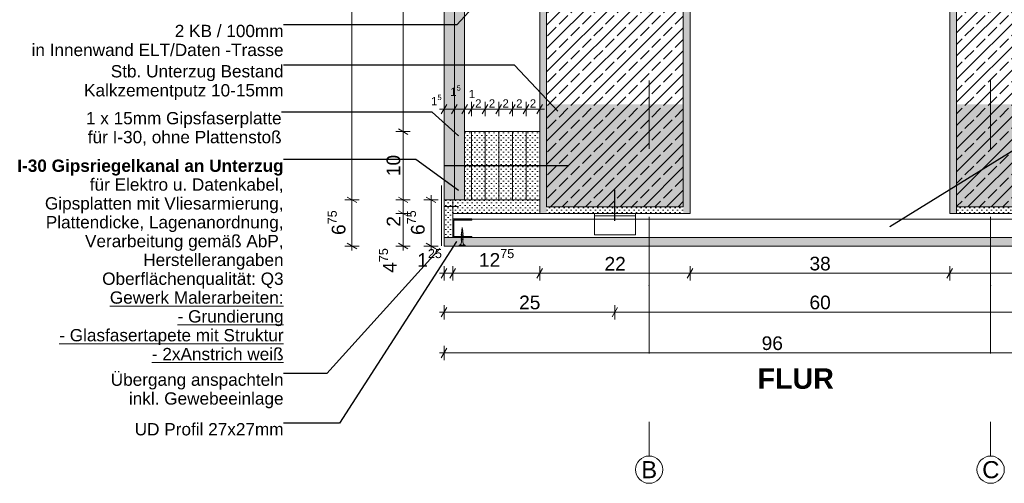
# Model space of a CAD drawing. Header units: metres. Extents: x -4 to 100, y -11 to 17.
# Tile 698 of 728: x 84.582 to 86.023, y -11.039 to -10.36. Entities that reach past the tile are written whole.
import ezdxf

# ---------------------------------------------------------------- set-up
doc = ezdxf.new("R2010")
doc.units = ezdxf.units.M
doc.header["$MEASUREMENT"] = 0
doc.linetypes.add('Strichlinie doppelt', pattern=[0.546806, 0.264583, -0.105833, 0.070556, -0.105833])
for name, color, linetype in [('152 - Bemaßung_ Beschriftung.Ausbau', 7, 'Continuous'), ('451 - Universal.Achsen Raster', 7, 'Continuous'), ('608 - Struktur.Träger', 7, 'Continuous'), ('653 - Abdeckung.TB Verkofferung', 7, 'Continuous'), ('Neubau_301 - Elemente.Linie', 7, 'Continuous'), ('Neubau_653 - Abdeckung.TB Verkofferung', 7, 'Continuous'), ('Neubau_660 - Unterkonstruktion.Trockenbau', 7, 'Continuous')]:
    doc.layers.add(name, color=color, linetype=linetype)
doc.styles.add('ERSTELLTER_STIL_1', font='txt')
doc.styles.add('ERSTELLTER_STIL_2', font='txt')
doc.dimstyles.new('ERSTELLTER_STIL__15', dxfattribs={"dimtxt": 0.02, "dimasz": 0.01064, "dimexe": 0.18, "dimexo": 0.0625, "dimgap": 0, "dimtad": 1, "dimtih": 1, "dimtoh": 1, "dimzin": 0, "dimdsep": 46, "dimtxsty": 'ERSTELLTER_STIL_2', "dimblk": 'ARROWHEAD_2', "dimblk1": 'ARROWHEAD_2', "dimblk2": 'ARROWHEAD_2', "dimcen": 0.09, "dimse1": 1, "dimse2": 1, "dimclrd": 7, "dimclre": 7, "dimclrt": 7, "dimazin": 0, "dimtfac": 1, "dimtdec": 4, "dimtmove": 0, "dimatfit": 3, "dimfxl": 1, "dimtolj": 1, "dimtzin": 0, "dimarcsym": 0})
doc.dimstyles.new('ERSTELLTER_STIL__17', dxfattribs={"dimtxt": 0.02, "dimasz": 0.01064, "dimexe": 0.18, "dimexo": 0.0625, "dimgap": 0, "dimtad": 1, "dimzin": 0, "dimdsep": 46, "dimtxsty": 'ERSTELLTER_STIL_2', "dimblk": 'ARROWHEAD_2', "dimblk1": 'ARROWHEAD_2', "dimblk2": 'ARROWHEAD_2', "dimcen": 0.09, "dimse1": 1, "dimse2": 1, "dimclrd": 7, "dimclre": 7, "dimclrt": 7, "dimazin": 0, "dimtfac": 1, "dimtdec": 4, "dimtmove": 0, "dimatfit": 3, "dimfxl": 1, "dimtolj": 1, "dimtzin": 0, "dimarcsym": 0})
doc.dimstyles.new('ERSTELLTER_STIL__18', dxfattribs={"dimtxt": 0.02, "dimasz": 0.01064, "dimexe": 0.18, "dimexo": 0.5, "dimgap": 0, "dimtad": 1, "dimtih": 1, "dimtoh": 1, "dimzin": 0, "dimdsep": 46, "dimtxsty": 'ERSTELLTER_STIL_2', "dimblk": 'ARROWHEAD_2', "dimblk1": 'ARROWHEAD_2', "dimblk2": 'ARROWHEAD_2', "dimcen": 0.09, "dimse1": 1, "dimse2": 1, "dimclrd": 7, "dimclre": 7, "dimclrt": 7, "dimazin": 0, "dimtfac": 1, "dimtdec": 4, "dimtmove": 0, "dimatfit": 3, "dimfxl": 1, "dimtolj": 1, "dimtzin": 0, "dimarcsym": 0})
doc.dimstyles.new('ERSTELLTER_STIL__19', dxfattribs={"dimtxt": 0.012, "dimasz": 0.01064, "dimexe": 0.18, "dimexo": 0.0625, "dimgap": 0, "dimtad": 1, "dimtih": 1, "dimtoh": 1, "dimzin": 0, "dimdsep": 46, "dimtxsty": 'ERSTELLTER_STIL_2', "dimblk": 'ARROWHEAD_2', "dimblk1": 'ARROWHEAD_2', "dimblk2": 'ARROWHEAD_2', "dimcen": 0.09, "dimse1": 1, "dimse2": 1, "dimclrd": 7, "dimclre": 7, "dimclrt": 7, "dimazin": 0, "dimtfac": 1, "dimtdec": 4, "dimtmove": 0, "dimatfit": 3, "dimfxl": 1, "dimtolj": 1, "dimtzin": 0, "dimarcsym": 0})
doc.dimstyles.new('ERSTELLTER_STIL__20', dxfattribs={"dimtxt": 0.18, "dimasz": 0.001824, "dimexe": 0.18, "dimexo": 0.0625, "dimgap": 0, "dimtad": 0, "dimtih": 1, "dimtoh": 1, "dimdec": 4, "dimzin": 0, "dimdsep": 46, "dimcen": 0.09, "dimadec": 0, "dimazin": 0, "dimtfac": 1, "dimtdec": 4, "dimtmove": 0, "dimatfit": 3, "dimldrblk": 'ARROWHEAD_11', "dimfxl": 1, "dimtolj": 1, "dimtzin": 0, "dimarcsym": 0})
pattern_1 = [(45, (80.152993, -16.349286), (-0.003535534, 0.003535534), [0, -0.005])]
pattern_2 = [(45, (80.152993, -16.349286), (-0.01697056, 0.01697056), []), (45, (80.144508, -16.3408), (-0.01697056, 0.01697056), [0.018, -0.006])]

# ---------------------------------------------------------------- blocks, each defined once
blk = doc.blocks.new('*D810', base_point=(80.153, -16.3493))
at = {"layer": '152 - Bemaßung_ Beschriftung.Ausbau', "color": 7, "linetype": 'Continuous', "lineweight": 5}
for p, q in [((85.1535, -10.6443), (85.1325, -10.6443)), ((85.136, -10.6402), (85.15, -10.6483)), ((85.143, -10.6918), (85.143, -10.6443)), ((85.1535, -10.6918), (85.1325, -10.6918)), ((85.136, -10.6877), (85.15, -10.6958)), ((85.143, -10.6986), (85.143, -10.6918))]:
    blk.add_line(p, q, dxfattribs=at)
at = {"layer": '152 - Bemaßung_ Beschriftung.Ausbau', "color": 7, "lineweight": 5, "char_height": 0.02, "attachment_point": 7, "rotation": 90, "style": 'ERSTELLTER_STIL_2'}
for s, insert in [('\\A1;{\\pql;\\fArial|b0|i0|c0|p38;2}', (85.139, -10.6635)), ('\\A1;{\\pql;\\fArial|b0|i0|c0|p38;4\\fArial|b0|i0|c0|p38;\\A1{\\H.66x;\\S75^  ;}}', (85.1392, -10.731))]:
    blk.add_mtext(s, dxfattribs=dict(at, insert=insert))
blk = doc.blocks.new('ARROWHEAD_2')
at = {"color": 0, "linetype": 'Continuous', "lineweight": 0}
for p, q in [((0, 0), (-1, 0)), ((-0.38, -0.66), (0.38, 0.66))]:
    blk.add_line(p, q, dxfattribs=at)
blk = doc.blocks.new('*D811', base_point=(80.153, -16.3493))
at = {"layer": '152 - Bemaßung_ Beschriftung.Ausbau', "color": 7, "linetype": 'Continuous', "lineweight": 5}
for p, q in [((85.136, -10.6202), (85.15, -10.6283)), ((85.1535, -10.6243), (85.1325, -10.6243)), ((85.143, -10.6443), (85.143, -10.6243)), ((85.1535, -10.6443), (85.1325, -10.6443)), ((85.136, -10.6402), (85.15, -10.6483))]:
    blk.add_line(p, q, dxfattribs=at)
blk = doc.blocks.new('*D812', base_point=(80.153, -16.3493))
at = {"layer": '152 - Bemaßung_ Beschriftung.Ausbau', "color": 7, "linetype": 'Continuous', "lineweight": 5}
for p, q in [((85.136, -10.5202), (85.15, -10.5283)), ((85.1535, -10.5243), (85.1325, -10.5243)), ((85.143, -10.6243), (85.143, -10.5243)), ((85.136, -10.6202), (85.15, -10.6283)), ((85.1535, -10.6243), (85.1325, -10.6243))]:
    blk.add_line(p, q, dxfattribs=at)
at = {"layer": '152 - Bemaßung_ Beschriftung.Ausbau', "color": 7, "lineweight": 5, "insert": (85.139, -10.5895), "char_height": 0.02, "attachment_point": 7, "rotation": 90, "style": 'ERSTELLTER_STIL_2'}
blk.add_mtext('\\A1;{\\pql;\\fArial|b0|i0|c0|p38;10}', dxfattribs=at)
blk = doc.blocks.new('*D813', base_point=(80.153, -16.3493))
at = {"layer": '152 - Bemaßung_ Beschriftung.Ausbau', "color": 7, "linetype": 'Continuous', "lineweight": 5}
for p, q in [((85.1535, -10.0943), (85.1325, -10.0943)), ((85.136, -10.0902), (85.15, -10.0983)), ((85.143, -10.5243), (85.143, -10.0943)), ((85.136, -10.5202), (85.15, -10.5283)), ((85.1535, -10.5243), (85.1325, -10.5243))]:
    blk.add_line(p, q, dxfattribs=at)
at = {"layer": '152 - Bemaßung_ Beschriftung.Ausbau', "color": 7, "lineweight": 5, "insert": (85.139, -10.3245), "char_height": 0.02, "attachment_point": 7, "rotation": 90, "style": 'ERSTELLTER_STIL_2'}
blk.add_mtext('\\A1;{\\pql;\\fArial|b0|i0|c0|p38;43}', dxfattribs=at)
blk = doc.blocks.new('*D815', base_point=(80.153, -16.3493))
at = {"layer": '152 - Bemaßung_ Beschriftung.Ausbau', "color": 7, "linetype": 'Continuous', "lineweight": 5}
for p, q in [((85.203, -10.7423), (85.203, -10.7213)), ((85.2155, -10.7423), (85.2155, -10.7213)), ((85.1961, -10.7318), (85.203, -10.7318)), ((85.207, -10.7248), (85.1989, -10.7388)), ((85.203, -10.7318), (85.2155, -10.7318)), ((85.2195, -10.7248), (85.2114, -10.7388))]:
    blk.add_line(p, q, dxfattribs=at)
at = {"layer": '152 - Bemaßung_ Beschriftung.Ausbau', "color": 7, "lineweight": 5, "insert": (85.1637, -10.728), "char_height": 0.02, "attachment_point": 7, "style": 'ERSTELLTER_STIL_2'}
blk.add_mtext('\\A1;{\\pql;\\fArial|b0|i0|c0|p38;1\\fArial|b0|i0|c0|p38;\\A1{\\H.66x;\\S25^  ;}}', dxfattribs=at)
blk = doc.blocks.new('*D816', base_point=(80.153, -16.3493))
at = {"layer": '152 - Bemaßung_ Beschriftung.Ausbau', "color": 7, "linetype": 'Continuous', "lineweight": 5}
for p, q in [((85.2155, -10.7423), (85.2155, -10.7213)), ((85.343, -10.7423), (85.343, -10.7213)), ((85.2195, -10.7248), (85.2114, -10.7388)), ((85.2155, -10.7318), (85.343, -10.7318)), ((85.347, -10.7248), (85.3389, -10.7388))]:
    blk.add_line(p, q, dxfattribs=at)
at = {"layer": '152 - Bemaßung_ Beschriftung.Ausbau', "color": 7, "lineweight": 5, "insert": (85.254, -10.728), "char_height": 0.02, "attachment_point": 7, "style": 'ERSTELLTER_STIL_2'}
blk.add_mtext('\\A1;{\\pql;\\fArial|b0|i0|c0|p38;12\\fArial|b0|i0|c0|p38;\\A1{\\H.66x;\\S75^  ;}}', dxfattribs=at)
blk = doc.blocks.new('*D817', base_point=(80.153, -16.3493))
at = {"layer": '152 - Bemaßung_ Beschriftung.Ausbau', "color": 7, "linetype": 'Continuous', "lineweight": 5}
for p, q in [((85.343, -10.7423), (85.343, -10.7213)), ((85.563, -10.7423), (85.563, -10.7213)), ((85.347, -10.7248), (85.3389, -10.7388)), ((85.343, -10.7318), (85.563, -10.7318)), ((85.567, -10.7248), (85.5589, -10.7388)), ((85.563, -10.7318), (85.943, -10.7318))]:
    blk.add_line(p, q, dxfattribs=at)
at = {"layer": '152 - Bemaßung_ Beschriftung.Ausbau', "color": 7, "lineweight": 5, "insert": (85.4378, -10.7278), "char_height": 0.02, "attachment_point": 7, "style": 'ERSTELLTER_STIL_2'}
blk.add_mtext('\\A1;{\\pql;\\fArial|b0|i0|c0|p38;22}', dxfattribs=at)
blk = doc.blocks.new('*D818', base_point=(80.153, -16.3493))
at = {"layer": '152 - Bemaßung_ Beschriftung.Ausbau', "color": 7, "linetype": 'Continuous', "lineweight": 5}
for p, q in [((85.943, -10.7423), (85.943, -10.7213)), ((85.567, -10.7248), (85.5589, -10.7388)), ((85.563, -10.7318), (85.943, -10.7318)), ((85.947, -10.7248), (85.9389, -10.7388)), ((85.943, -10.7318), (86.163, -10.7318))]:
    blk.add_line(p, q, dxfattribs=at)
at = {"layer": '152 - Bemaßung_ Beschriftung.Ausbau', "color": 7, "lineweight": 5, "insert": (85.7378, -10.7278), "char_height": 0.02, "attachment_point": 7, "style": 'ERSTELLTER_STIL_2'}
blk.add_mtext('\\A1;{\\pql;\\fArial|b0|i0|c0|p38;38}', dxfattribs=at)
blk = doc.blocks.new('*D819', base_point=(80.153, -16.3493))
at = {"layer": '152 - Bemaßung_ Beschriftung.Ausbau', "color": 7, "linetype": 'Continuous', "lineweight": 5}
for p, q in [((86.163, -10.7423), (86.163, -10.7213)), ((85.947, -10.7248), (85.9389, -10.7388)), ((85.943, -10.7318), (86.163, -10.7318)), ((86.1589, -10.7388), (86.167, -10.7248)), ((86.163, -10.7318), (86.1698, -10.7318))]:
    blk.add_line(p, q, dxfattribs=at)
at = {"layer": '152 - Bemaßung_ Beschriftung.Ausbau', "color": 7, "lineweight": 5, "insert": (86.0378, -10.7278), "char_height": 0.02, "attachment_point": 7, "style": 'ERSTELLTER_STIL_2'}
blk.add_mtext('\\A1;{\\pql;\\fArial|b0|i0|c0|p38;22}', dxfattribs=at)
blk = doc.blocks.new('*D820', base_point=(80.153, -16.3493))
at = {"layer": '152 - Bemaßung_ Beschriftung.Ausbau', "color": 7, "linetype": 'Continuous', "lineweight": 5}
for p, q in [((85.061, -10.6202), (85.075, -10.6283)), ((85.0785, -10.6243), (85.0575, -10.6243)), ((85.068, -10.6918), (85.068, -10.6243)), ((85.0785, -10.6918), (85.0575, -10.6918)), ((85.061, -10.6877), (85.075, -10.6958)), ((85.068, -10.6986), (85.068, -10.6918))]:
    blk.add_line(p, q, dxfattribs=at)
at = {"layer": '152 - Bemaßung_ Beschriftung.Ausbau', "color": 7, "lineweight": 5, "insert": (85.0643, -10.6756), "char_height": 0.02, "attachment_point": 7, "rotation": 90, "style": 'ERSTELLTER_STIL_2'}
blk.add_mtext('\\A1;{\\pql;\\fArial|b0|i0|c0|p38;6\\fArial|b0|i0|c0|p38;\\A1{\\H.66x;\\S75^  ;}}', dxfattribs=at)
blk = doc.blocks.new('*D821', base_point=(80.153, -16.3493))
at = {"layer": '152 - Bemaßung_ Beschriftung.Ausbau', "color": 7, "linetype": 'Continuous', "lineweight": 5}
for p, q in [((85.068, -9.9943), (85.068, -9.9874)), ((85.0785, -9.9943), (85.0575, -9.9943)), ((85.075, -9.9983), (85.061, -9.9902)), ((85.068, -10.6243), (85.068, -9.9943)), ((85.061, -10.6202), (85.075, -10.6283)), ((85.0785, -10.6243), (85.0575, -10.6243))]:
    blk.add_line(p, q, dxfattribs=at)
at = {"layer": '152 - Bemaßung_ Beschriftung.Ausbau', "color": 7, "lineweight": 5, "insert": (85.064, -10.3245), "char_height": 0.02, "attachment_point": 7, "rotation": 90, "style": 'ERSTELLTER_STIL_2'}
blk.add_mtext('\\A1;{\\pql;\\fArial|b0|i0|c0|p38;63}', dxfattribs=at)
blk = doc.blocks.new('*D822', base_point=(80.153, -16.3493))
at = {"layer": '152 - Bemaßung_ Beschriftung.Ausbau', "color": 7, "linetype": 'Continuous', "lineweight": 5}
for p, q in [((85.203, -10.7992), (85.203, -10.7782)), ((85.1961, -10.7887), (85.203, -10.7887)), ((85.207, -10.7817), (85.1989, -10.7957)), ((85.203, -10.7887), (85.453, -10.7887)), ((85.457, -10.7817), (85.4489, -10.7957))]:
    blk.add_line(p, q, dxfattribs=at)
at = {"layer": '152 - Bemaßung_ Beschriftung.Ausbau', "color": 7, "lineweight": 5, "insert": (85.3128, -10.7847), "char_height": 0.02, "attachment_point": 7, "style": 'ERSTELLTER_STIL_2'}
blk.add_mtext('\\A1;{\\pql;\\fArial|b0|i0|c0|p38;25}', dxfattribs=at)
blk = doc.blocks.new('*D823', base_point=(80.153, -16.3493))
at = {"layer": '152 - Bemaßung_ Beschriftung.Ausbau', "color": 7, "linetype": 'Continuous', "lineweight": 5}
for p, q in [((85.453, -10.7992), (85.453, -10.7782)), ((85.203, -10.7887), (85.453, -10.7887)), ((85.457, -10.7817), (85.4489, -10.7957)), ((85.453, -10.7887), (86.053, -10.7887)), ((86.057, -10.7817), (86.0489, -10.7957))]:
    blk.add_line(p, q, dxfattribs=at)
at = {"layer": '152 - Bemaßung_ Beschriftung.Ausbau', "color": 7, "lineweight": 5, "insert": (85.7378, -10.7847), "char_height": 0.02, "attachment_point": 7, "style": 'ERSTELLTER_STIL_2'}
blk.add_mtext('\\A1;{\\pql;\\fArial|b0|i0|c0|p38;60}', dxfattribs=at)
blk = doc.blocks.new('*D824', base_point=(80.153, -16.3493))
at = {"layer": '152 - Bemaßung_ Beschriftung.Ausbau', "color": 7, "linetype": 'Continuous', "lineweight": 5}
for p, q in [((86.053, -10.7992), (86.053, -10.7782)), ((86.163, -10.7992), (86.163, -10.7782)), ((85.453, -10.7887), (86.053, -10.7887)), ((86.057, -10.7817), (86.0489, -10.7957)), ((86.053, -10.7887), (86.163, -10.7887)), ((86.1589, -10.7957), (86.167, -10.7817)), ((86.163, -10.7887), (86.1698, -10.7887))]:
    blk.add_line(p, q, dxfattribs=at)
at = {"layer": '152 - Bemaßung_ Beschriftung.Ausbau', "color": 7, "lineweight": 5, "insert": (86.0938, -10.7847), "char_height": 0.02, "attachment_point": 7, "style": 'ERSTELLTER_STIL_2'}
blk.add_mtext('\\A1;{\\pql;\\fArial|b0|i0|c0|p38;11}', dxfattribs=at)
blk = doc.blocks.new('*D825', base_point=(80.153, -16.3493))
at = {"layer": '152 - Bemaßung_ Beschriftung.Ausbau', "color": 7, "linetype": 'Continuous', "lineweight": 5}
for p, q in [((85.203, -10.8589), (85.203, -10.8379)), ((86.163, -10.8589), (86.163, -10.8379)), ((85.1961, -10.8484), (85.203, -10.8484)), ((85.207, -10.8414), (85.1989, -10.8554)), ((85.203, -10.8484), (86.163, -10.8484)), ((86.1589, -10.8554), (86.167, -10.8414)), ((86.163, -10.8484), (86.1698, -10.8484))]:
    blk.add_line(p, q, dxfattribs=at)
at = {"layer": '152 - Bemaßung_ Beschriftung.Ausbau', "color": 7, "lineweight": 5, "insert": (85.6678, -10.8444), "char_height": 0.02, "attachment_point": 7, "style": 'ERSTELLTER_STIL_2'}
blk.add_mtext('\\A1;{\\pql;\\fArial|b0|i0|c0|p38;96}', dxfattribs=at)
blk = doc.blocks.new('*D826', base_point=(80.153, -16.3493))
at = {"layer": '152 - Bemaßung_ Beschriftung.Ausbau', "color": 7, "linetype": 'Continuous', "lineweight": 5}
for p, q in [((85.1961, -10.4914), (85.203, -10.4914)), ((85.207, -10.4844), (85.1989, -10.4984)), ((85.203, -10.5019), (85.203, -10.4809)), ((85.203, -10.4914), (85.218, -10.4914)), ((85.222, -10.4844), (85.2139, -10.4984)), ((85.218, -10.5019), (85.218, -10.4809))]:
    blk.add_line(p, q, dxfattribs=at)
at = {"layer": '152 - Bemaßung_ Beschriftung.Ausbau', "color": 7, "lineweight": 5, "char_height": 0.012, "attachment_point": 7, "style": 'ERSTELLTER_STIL_2'}
for insert in [(85.2119, -10.4754), (85.1838, -10.4892)]:
    blk.add_mtext('\\A1;{\\pql;\\fArial|b0|i0|c0|p38;1\\fArial|b0|i0|c0|p38;\\A1{\\H.66x;\\S5^  ;}}', dxfattribs=dict(at, insert=insert))
blk = doc.blocks.new('*D827', base_point=(80.153, -16.3493))
at = {"layer": '152 - Bemaßung_ Beschriftung.Ausbau', "color": 7, "linetype": 'Continuous', "lineweight": 5}
for p, q in [((85.222, -10.4844), (85.2139, -10.4984)), ((85.218, -10.5019), (85.218, -10.4809)), ((85.218, -10.4914), (85.233, -10.4914)), ((85.237, -10.4844), (85.2289, -10.4984)), ((85.233, -10.5019), (85.233, -10.4809))]:
    blk.add_line(p, q, dxfattribs=at)
blk = doc.blocks.new('*D828', base_point=(80.153, -16.3493))
at = {"layer": '152 - Bemaßung_ Beschriftung.Ausbau', "color": 7, "linetype": 'Continuous', "lineweight": 5}
for p, q in [((85.237, -10.4844), (85.2289, -10.4984)), ((85.233, -10.5019), (85.233, -10.4809)), ((85.233, -10.4914), (85.243, -10.4914)), ((85.247, -10.4844), (85.2389, -10.4984)), ((85.243, -10.5019), (85.243, -10.4809))]:
    blk.add_line(p, q, dxfattribs=at)
at = {"layer": '152 - Bemaßung_ Beschriftung.Ausbau', "color": 7, "lineweight": 5, "insert": (85.239, -10.4752), "char_height": 0.012, "attachment_point": 7, "style": 'ERSTELLTER_STIL_2'}
blk.add_mtext('\\A1;{\\pql;\\fArial|b0|i0|c0|p38;1}', dxfattribs=at)
blk = doc.blocks.new('*D829', base_point=(80.153, -16.3493))
at = {"layer": '152 - Bemaßung_ Beschriftung.Ausbau', "color": 7, "linetype": 'Continuous', "lineweight": 5}
for p, q in [((85.247, -10.4844), (85.2389, -10.4984)), ((85.243, -10.5019), (85.243, -10.4809)), ((85.243, -10.4914), (85.263, -10.4914)), ((85.267, -10.4844), (85.2589, -10.4984)), ((85.263, -10.5019), (85.263, -10.4809))]:
    blk.add_line(p, q, dxfattribs=at)
at = {"layer": '152 - Bemaßung_ Beschriftung.Ausbau', "color": 7, "lineweight": 5, "insert": (85.2484, -10.489), "char_height": 0.012, "attachment_point": 7, "style": 'ERSTELLTER_STIL_2'}
blk.add_mtext('\\A1;{\\pql;\\fArial|b0|i0|c0|p38;2}', dxfattribs=at)
blk = doc.blocks.new('*D830', base_point=(80.153, -16.3493))
at = {"layer": '152 - Bemaßung_ Beschriftung.Ausbau', "color": 7, "linetype": 'Continuous', "lineweight": 5}
for p, q in [((85.267, -10.4844), (85.2589, -10.4984)), ((85.263, -10.5019), (85.263, -10.4809)), ((85.263, -10.4914), (85.283, -10.4914)), ((85.287, -10.4844), (85.2789, -10.4984)), ((85.283, -10.5019), (85.283, -10.4809))]:
    blk.add_line(p, q, dxfattribs=at)
at = {"layer": '152 - Bemaßung_ Beschriftung.Ausbau', "color": 7, "lineweight": 5, "insert": (85.2684, -10.489), "char_height": 0.012, "attachment_point": 7, "style": 'ERSTELLTER_STIL_2'}
blk.add_mtext('\\A1;{\\pql;\\fArial|b0|i0|c0|p38;2}', dxfattribs=at)
blk = doc.blocks.new('*D831', base_point=(80.153, -16.3493))
at = {"layer": '152 - Bemaßung_ Beschriftung.Ausbau', "color": 7, "linetype": 'Continuous', "lineweight": 5}
for p, q in [((85.287, -10.4844), (85.2789, -10.4984)), ((85.283, -10.5019), (85.283, -10.4809)), ((85.283, -10.4914), (85.303, -10.4914)), ((85.307, -10.4844), (85.2989, -10.4984)), ((85.303, -10.5019), (85.303, -10.4809))]:
    blk.add_line(p, q, dxfattribs=at)
at = {"layer": '152 - Bemaßung_ Beschriftung.Ausbau', "color": 7, "lineweight": 5, "insert": (85.2884, -10.489), "char_height": 0.012, "attachment_point": 7, "style": 'ERSTELLTER_STIL_2'}
blk.add_mtext('\\A1;{\\pql;\\fArial|b0|i0|c0|p38;2}', dxfattribs=at)
blk = doc.blocks.new('*D832', base_point=(80.153, -16.3493))
at = {"layer": '152 - Bemaßung_ Beschriftung.Ausbau', "color": 7, "linetype": 'Continuous', "lineweight": 5}
for p, q in [((85.307, -10.4844), (85.2989, -10.4984)), ((85.303, -10.5019), (85.303, -10.4809)), ((85.303, -10.4914), (85.323, -10.4914)), ((85.327, -10.4844), (85.3189, -10.4984)), ((85.323, -10.5019), (85.323, -10.4809))]:
    blk.add_line(p, q, dxfattribs=at)
at = {"layer": '152 - Bemaßung_ Beschriftung.Ausbau', "color": 7, "lineweight": 5, "insert": (85.3084, -10.489), "char_height": 0.012, "attachment_point": 7, "style": 'ERSTELLTER_STIL_2'}
blk.add_mtext('\\A1;{\\pql;\\fArial|b0|i0|c0|p38;2}', dxfattribs=at)
blk = doc.blocks.new('*D833', base_point=(80.153, -16.3493))
at = {"layer": '152 - Bemaßung_ Beschriftung.Ausbau', "color": 7, "linetype": 'Continuous', "lineweight": 5}
for p, q in [((85.327, -10.4844), (85.3189, -10.4984)), ((85.323, -10.5019), (85.323, -10.4809)), ((85.323, -10.4914), (85.343, -10.4914)), ((85.3389, -10.4984), (85.347, -10.4844)), ((85.343, -10.5019), (85.343, -10.4809)), ((85.343, -10.4914), (85.3498, -10.4914))]:
    blk.add_line(p, q, dxfattribs=at)
at = {"layer": '152 - Bemaßung_ Beschriftung.Ausbau', "color": 7, "lineweight": 5, "insert": (85.3284, -10.489), "char_height": 0.012, "attachment_point": 7, "style": 'ERSTELLTER_STIL_2'}
blk.add_mtext('\\A1;{\\pql;\\fArial|b0|i0|c0|p38;2}', dxfattribs=at)
blk = doc.blocks.new('*D837', base_point=(80.153, -16.3493))
at = {"layer": '152 - Bemaßung_ Beschriftung.Ausbau', "color": 7, "linetype": 'Continuous', "lineweight": 5}
for p, q in [((85.1909, -10.6283), (85.1769, -10.6202)), ((85.1839, -10.6243), (85.1839, -10.6174)), ((85.1944, -10.6243), (85.1734, -10.6243)), ((85.1839, -10.6918), (85.1839, -10.6243)), ((85.1944, -10.6918), (85.1734, -10.6918)), ((85.1769, -10.6877), (85.1909, -10.6958)), ((85.1839, -10.6986), (85.1839, -10.6918))]:
    blk.add_line(p, q, dxfattribs=at)
at = {"layer": '152 - Bemaßung_ Beschriftung.Ausbau', "color": 7, "lineweight": 5, "insert": (85.1803, -10.6756), "char_height": 0.02, "attachment_point": 7, "rotation": 90, "style": 'ERSTELLTER_STIL_2'}
blk.add_mtext('\\A1;{\\pql;\\fArial|b0|i0|c0|p38;6\\fArial|b0|i0|c0|p38;\\A1{\\H.66x;\\S75^  ;}}', dxfattribs=at)
blk = doc.blocks.new('ARROWHEAD_11')
at = {"color": 0, "linetype": 'Continuous', "lineweight": 0}
blk.add_line((0, 0), (-1, 0), dxfattribs=at)
at = {"color": 0, "linetype": 'Continuous', "lineweight": 0, "const_width": 0.25, "flags": 128}
blk.add_lwpolyline([(-0.125, 0, 1), (0.125, 0, 1)], format="xyb", close=True, dxfattribs=at)

msp = doc.modelspace()

# ---------------------------------------------------------------- hatches: boundary and pattern name
at = {"layer": '608 - Struktur.Träger', "linetype": 'Continuous', "lineweight": 5}
h = msp.add_hatch(dxfattribs=at)
h.set_pattern_fill('Gips_0004', style=0, pattern_type=2)
h.set_pattern_definition(pattern_1)
h.paths.add_polyline_path([(85.343, -9.9843), (85.343, -10.6443), (85.353, -10.6443), (85.353, -10.6343), (85.353, -9.9843)])
h = msp.add_hatch(dxfattribs=at)
h.set_pattern_fill('Beton__Stahlbeton_0004', style=0, pattern_type=2)
h.set_pattern_definition(pattern_2)
h.paths.add_polyline_path([(85.353, -10.6343), (85.553, -10.6343), (85.553, -9.9843), (85.353, -9.9843)])
h = msp.add_hatch(dxfattribs=at)
h.set_pattern_fill('Gips_0004', style=0, pattern_type=2)
h.set_pattern_definition(pattern_1)
h.paths.add_polyline_path([(85.553, -10.6443), (85.563, -10.6443), (85.563, -9.9843), (85.553, -9.9843), (85.553, -10.6343)])
h = msp.add_hatch(dxfattribs=at)
h.set_pattern_fill('Gips_0004', style=0, pattern_type=2)
h.set_pattern_definition(pattern_1)
h.paths.add_polyline_path([(85.943, -9.9843), (85.943, -10.6443), (85.953, -10.6443), (85.953, -10.6343), (85.953, -9.9843)])
h = msp.add_hatch(dxfattribs=at)
h.set_pattern_fill('Beton__Stahlbeton_0004', style=0, pattern_type=2)
h.set_pattern_definition(pattern_2)
h.paths.add_polyline_path([(85.953, -10.6343), (86.153, -10.6343), (86.153, -9.9843), (85.953, -9.9843)])
at = {"layer": '608 - Struktur.Träger', "linetype": 'Continuous', "lineweight": 0, "true_color": 0x3f1a1a}
for points in [[(85.353, -10.6343), (85.553, -10.6343), (85.553, -10.4843), (85.353, -10.4843)], [(85.953, -10.6343), (86.153, -10.6343), (86.153, -10.4843), (85.953, -10.4843)]]:
    msp.add_hatch(color=19, dxfattribs=at).paths.add_polyline_path(points)
at = {"layer": '608 - Struktur.Träger', "linetype": 'Continuous', "lineweight": 5}
h = msp.add_hatch(dxfattribs=at)
h.set_pattern_fill('Gips_0004', style=0, pattern_type=2)
h.set_pattern_definition(pattern_1)
h.paths.add_polyline_path([(85.553, -10.6343), (85.353, -10.6343), (85.353, -10.6443), (85.553, -10.6443)])
h = msp.add_hatch(dxfattribs=at)
h.set_pattern_fill('Gips_0004', style=0, pattern_type=2)
h.set_pattern_definition(pattern_1)
h.paths.add_polyline_path([(86.153, -10.6343), (85.953, -10.6343), (85.953, -10.6443), (86.153, -10.6443)])
at = {"layer": '653 - Abdeckung.TB Verkofferung', "linetype": 'Continuous', "lineweight": 5}
h = msp.add_hatch(dxfattribs=at)
h.set_pattern_fill('Gips_0004', style=0, pattern_type=2)
h.set_pattern_definition(pattern_1)
h.paths.add_polyline_path([(85.203, -10.6793), (85.2155, -10.6793), (85.2155, -10.6243), (85.203, -10.6243)])
h = msp.add_hatch(dxfattribs=at)
h.set_pattern_fill('Gips_0004', style=0, pattern_type=2)
h.set_pattern_definition(pattern_1)
h.paths.add_polyline_path([(85.2155, -10.6243), (85.343, -10.6243), (85.343, -10.6443), (85.2155, -10.6443)])
at = {"layer": 'Neubau_653 - Abdeckung.TB Verkofferung', "linetype": 'Continuous', "lineweight": 5}
h = msp.add_hatch(dxfattribs=at)
h.set_pattern_fill('Gips_0004', style=0, pattern_type=2)
h.set_pattern_definition(pattern_1)
h.paths.add_polyline_path([(85.203, -9.9943), (85.203, -10.6243), (85.218, -10.6243), (85.218, -9.9943)])
h = msp.add_hatch(dxfattribs=at)
h.set_pattern_fill('Gips_0004', style=0, pattern_type=2)
h.set_pattern_definition(pattern_1)
h.paths.add_polyline_path([(85.218, -9.9943), (85.218, -10.6243), (85.233, -10.6243), (85.233, -9.9943)])
h = msp.add_hatch(dxfattribs=at)
h.set_pattern_fill('Gips_0004', style=0, pattern_type=2)
h.set_pattern_definition(pattern_1)
h.paths.add_polyline_path([(85.233, -10.6243), (85.243, -10.6243), (85.243, -10.5243), (85.233, -10.5243)])
h = msp.add_hatch(dxfattribs=at)
h.set_pattern_fill('Gips_0004', style=0, pattern_type=2)
h.set_pattern_definition(pattern_1)
h.paths.add_polyline_path([(85.243, -10.6243), (85.263, -10.6243), (85.263, -10.5243), (85.243, -10.5243)])
h = msp.add_hatch(dxfattribs=at)
h.set_pattern_fill('Gips_0004', style=0, pattern_type=2)
h.set_pattern_definition(pattern_1)
h.paths.add_polyline_path([(85.263, -10.6243), (85.283, -10.6243), (85.283, -10.5243), (85.263, -10.5243)])
h = msp.add_hatch(dxfattribs=at)
h.set_pattern_fill('Gips_0004', style=0, pattern_type=2)
h.set_pattern_definition(pattern_1)
h.paths.add_polyline_path([(85.283, -10.6243), (85.303, -10.6243), (85.303, -10.5243), (85.283, -10.5243)])
h = msp.add_hatch(dxfattribs=at)
h.set_pattern_fill('Gips_0004', style=0, pattern_type=2)
h.set_pattern_definition(pattern_1)
h.paths.add_polyline_path([(85.303, -10.6243), (85.323, -10.6243), (85.323, -10.5243), (85.303, -10.5243)])
h = msp.add_hatch(dxfattribs=at)
h.set_pattern_fill('Gips_0004', style=0, pattern_type=2)
h.set_pattern_definition(pattern_1)
h.paths.add_polyline_path([(85.323, -10.6243), (85.343, -10.6243), (85.343, -10.5243), (85.323, -10.5243)])
h = msp.add_hatch(dxfattribs=at)
h.set_pattern_fill('Gips_0004', style=0, pattern_type=2)
h.set_pattern_definition(pattern_1)
h.paths.add_polyline_path([(85.203, -10.6793), (85.203, -10.6918), (86.163, -10.6918), (86.163, -10.6793)])

# ---------------------------------------------------------------- linework, layer by layer
at = {"layer": '451 - Universal.Achsen Raster', "color": 160, "linetype": 'Strichlinie doppelt', "lineweight": 9, "ltscale": 0.2, "true_color": 0x3232ff}
for p, q in [((85.503, -9.8493), (85.503, -10.7493)), ((86.003, -9.8493), (86.003, -10.7493)), ((85.503, -10.7493), (85.503, -10.9993)), ((86.003, -10.7493), (86.003, -10.9993))]:
    msp.add_line(p, q, dxfattribs=at)
at = {"layer": '451 - Universal.Achsen Raster', "color": 160, "linetype": 'Continuous', "lineweight": 9, "true_color": 0x3232ff}
for centre in [(85.503, -11.0193), (86.003, -11.0193)]:
    msp.add_circle(centre, 0.02, dxfattribs=at)
at = {"layer": '451 - Universal.Achsen Raster', "color": 160, "linetype": 'Strichlinie doppelt', "lineweight": 9, "ltscale": 0.2, "true_color": 0x3232ff}
for p in [(85.503, -10.7493), (85.503, -10.7493), (86.003, -10.7493), (86.003, -10.7493)]:
    msp.add_point(p, dxfattribs=at)
at = {"layer": '608 - Struktur.Träger', "color": 7, "linetype": 'Continuous', "lineweight": 13}
for p, q in [((85.353, -9.9843), (85.353, -10.6343)), ((85.553, -9.9843), (85.553, -10.6343)), ((85.953, -9.9843), (85.953, -10.6343)), ((85.553, -10.6343), (85.353, -10.6343)), ((86.153, -10.6343), (85.953, -10.6343))]:
    msp.add_line(p, q, dxfattribs=at)
at = {"layer": '608 - Struktur.Träger', "color": 7, "linetype": 'Continuous', "lineweight": 5}
for p, q in [((85.563, -9.9943), (85.563, -10.6173)), ((85.943, -9.9943), (85.943, -10.6173)), ((85.343, -10.0943), (85.343, -10.6443)), ((85.563, -10.6173), (85.563, -10.6443)), ((85.943, -10.6173), (85.943, -10.6443)), ((85.953, -10.6343), (85.953, -10.6443)), ((85.343, -10.6443), (85.563, -10.6443)), ((85.943, -10.6443), (86.163, -10.6443))]:
    msp.add_line(p, q, dxfattribs=at)
at = {"layer": '608 - Struktur.Träger', "color": 1, "linetype": 'Continuous', "lineweight": 13, "flags": 128}
msp.add_lwpolyline([(85.2155, -10.6793), (86.1505, -10.6793), (86.1505, -10.6523), (85.2155, -10.6523)], close=True, dxfattribs=at)
at = {"layer": '653 - Abdeckung.TB Verkofferung', "color": 1, "linetype": 'Continuous', "lineweight": 13}
msp.add_line((85.199, -10.6913), (85.199, -10.6034), dxfattribs=at)
at = {"layer": '653 - Abdeckung.TB Verkofferung', "color": 1, "linetype": 'Continuous', "lineweight": 13, "flags": 128}
for points in [[(85.203, -10.6793), (85.2155, -10.6793), (85.2155, -10.6243), (85.203, -10.6243)], [(85.2155, -10.6243), (85.343, -10.6243), (85.343, -10.6443), (85.2155, -10.6443)]]:
    msp.add_lwpolyline(points, close=True, dxfattribs=at)
at = {"layer": 'Neubau_301 - Elemente.Linie', "color": 1, "linetype": 'Continuous', "lineweight": 25, "flags": 128}
for points in [[(85.3853, -10.5743), (85.2038, -10.5743)], [(85.453, -10.6549), (85.453, -10.6095)]]:
    msp.add_lwpolyline(points, dxfattribs=at)
at = {"layer": 'Neubau_301 - Elemente.Linie', "color": 1, "linetype": 'Continuous', "lineweight": 13, "flags": 128}
msp.add_lwpolyline([(85.203, -10.6338), (85.2239, -10.6338)], dxfattribs=at)
at = {"layer": 'Neubau_301 - Elemente.Linie', "color": 1, "linetype": 'Continuous', "lineweight": 18, "flags": 128}
for points in [[(85.423, -10.6443), (85.483, -10.6443), (85.483, -10.6755), (85.423, -10.6755)], [(85.423, -10.6443), (85.483, -10.6443), (85.483, -10.6475), (85.423, -10.6475)]]:
    msp.add_lwpolyline(points, close=True, dxfattribs=at)
at = {"layer": 'Neubau_653 - Abdeckung.TB Verkofferung', "color": 1, "linetype": 'Continuous', "lineweight": 13, "flags": 128}
for points in [[(85.203, -9.9943), (85.203, -10.6243), (85.218, -10.6243), (85.218, -9.9943)], [(85.218, -9.9943), (85.218, -10.6243), (85.233, -10.6243), (85.233, -9.9943)], [(85.233, -10.6243), (85.243, -10.6243), (85.243, -10.5243), (85.233, -10.5243)], [(85.243, -10.6243), (85.263, -10.6243), (85.263, -10.5243), (85.243, -10.5243)], [(85.263, -10.6243), (85.283, -10.6243), (85.283, -10.5243), (85.263, -10.5243)], [(85.283, -10.6243), (85.303, -10.6243), (85.303, -10.5243), (85.283, -10.5243)], [(85.303, -10.6243), (85.323, -10.6243), (85.323, -10.5243), (85.303, -10.5243)], [(85.323, -10.6243), (85.343, -10.6243), (85.343, -10.5243), (85.323, -10.5243)], [(85.203, -10.6793), (85.203, -10.6918), (86.163, -10.6918), (86.163, -10.6793)]]:
    msp.add_lwpolyline(points, close=True, dxfattribs=at)
at = {"layer": 'Neubau_660 - Unterkonstruktion.Trockenbau', "color": 1, "linetype": 'Continuous', "lineweight": 5}
for p, q in [((85.2315, -10.674), (85.2275, -10.675)), ((85.2315, -10.6766), (85.2275, -10.6776)), ((85.2315, -10.6792), (85.2275, -10.6802)), ((85.2311, -10.6716), (85.2277, -10.6724)), ((85.2308, -10.6694), (85.2282, -10.6699)), ((85.2304, -10.6671), (85.2286, -10.6674)), ((85.2337, -10.6908), (85.2252, -10.6908)), ((85.2315, -10.6818), (85.2275, -10.6828))]:
    msp.add_line(p, q, dxfattribs=at)
at = {"layer": 'Neubau_660 - Unterkonstruktion.Trockenbau', "color": 1, "linetype": 'Continuous', "lineweight": 5, "flags": 128}
for points in [[(85.2435, -10.6795), (85.2175, -10.6795, -0.414214), (85.2155, -10.6775), (85.2155, -10.654, -0.414214), (85.2175, -10.652), (85.2435, -10.652), (85.2435, -10.6538), (85.2175, -10.6538, 0.414214), (85.2172, -10.654), (85.2172, -10.6775, 0.414214), (85.2175, -10.6778), (85.2435, -10.6778)], [(85.2284, -10.6737), (85.2284, -10.6863, -0.304192), (85.2252, -10.6908), (85.2252, -10.6918), (85.2337, -10.6918), (85.2337, -10.6908, -0.304191), (85.2306, -10.6863), (85.2306, -10.6737), (85.2295, -10.6646)]]:
    msp.add_lwpolyline(points, format="xyb", close=True, dxfattribs=at)

# ---------------------------------------------------------------- texts
at = {"layer": '152 - Bemaßung_ Beschriftung.Ausbau', "color": 7, "linetype": 'Continuous', "lineweight": 9, "char_height": 0.018, "attachment_point": 3}
for s, insert, line_spacing_factor, style in [('\\A1;{\\pqr;\\fArial|b0|i0|c0|p38;2 \\fArial|b0|i0|c0|p38;KB / 100mm \\P\\pqr;\\fArial|b0|i0|c0|p38;in Innenwand ELT\\fArial|b0|i0|c0|p38;/Daten \\fArial|b0|i0|c0|p38;-Trasse}', (84.968, -10.3679), 0.9248, 'ERSTELLTER_STIL_2'), ('\\A1;{\\pqr;\\fArial|b0|i0|c0|p38;Stb. Unterzug Bestand\\P\\pql;\\fArial|b0|i0|c0|p38;Kalkzementputz 10-15mm}', (84.968, -10.4269), 0.9285, 'ERSTELLTER_STIL_2'), ('\\A1;{\\pqr;\\fArial|b0|i0|c0|p38;1\\fArial|b0|i0|c0|p38; x 15mm Gipsfaserplatte\\P\\pqr;\\fArial|b0|i0|c0|p38; für I-30, ohne Plattenstoß}', (84.9651, -10.4956), 0.922411, 'ERSTELLTER_STIL_2'), ('\\A1;{\\pqr;\\fArial|b1|i0|c0|p38;I-30 Gipsriegelkanal\\fArial|b1|i0|c0|p38; an Unterzug\\P\\pqr;\\fArial|b0|i0|c0|p38;für Elektro u. Datenkabel,\\P\\pqr;\\fArial|b0|i0|c0|p38;Gipsplatten mit Vliesarmierung,\\P\\pqr;\\fArial|b0|i0|c0|p38;Plattendicke, Lagenanordnung,\\P\\pqr;\\fArial|b0|i0|c0|p38;Verarbeitung gemäß AbP,\\P\\pqr;\\fArial|b0|i0|c0|p38;Herstellerangaben\\P\\pqr;\\fArial|b0|i0|c0|p38;Oberflächenqualität: Q3\\P\\pqr;\\fArial|b0|i0|c0|p38;\\L\\LGewerk Malerarbeiten:\\P\\pqr;\\fArial|b0|i0|c0|p38;  - Grundierung\\P\\pqr;\\fArial|b0|i0|c0|p38;  - Glasfasertapete mit Struktur\\P\\pqr;\\fArial|b0|i0|c0|p38;  - 2xAnstrich weiß}', (84.968, -10.5652), 0.919065, 'ERSTELLTER_STIL_1'), ('\\A1;{\\pqr;\\fArial|b0|i0|c0|p38;Übergang anspachteln\\P\\pqr;\\fArial|b0|i0|c0|p38;inkl. Gewebeeinlage}', (84.968, -10.8785), 0.918836, 'ERSTELLTER_STIL_2')]:
    msp.add_mtext(s, dxfattribs=dict(at, insert=insert, line_spacing_factor=line_spacing_factor, style=style))
at = {"layer": '152 - Bemaßung_ Beschriftung.Ausbau', "color": 7, "linetype": 'Continuous', "lineweight": 9}
for s, insert, char_height, attachment_point, style in [('\\A1;{\\pqr;\\fArial|b1|i0|c0|p38;FLUR}', (85.7735, -10.9013), 0.03, 9, 'ERSTELLTER_STIL_1'), ('\\A1;{\\pqr;\\fArial|b0|i0|c0|p38;UD\\fArial|b0|i0|c0|p38; Profil 27x27mm}', (84.968, -10.9511), 0.018, 3, 'ERSTELLTER_STIL_2')]:
    msp.add_mtext(s, dxfattribs=dict(at, insert=insert, char_height=char_height, attachment_point=attachment_point, style=style))
at = {"layer": '451 - Universal.Achsen Raster', "color": 160, "lineweight": 9, "true_color": 0x3232ff, "char_height": 0.025, "attachment_point": 1, "style": 'ERSTELLTER_STIL_2'}
for s, insert in [('\\A1;{\\pql;\\pt0;\\fArial|b0|i0|c0|p38;B}', (85.4915, -11.0068)), ('\\A1;{\\pql;\\pt0;\\fArial|b0|i0|c0|p38;C}', (85.9906, -11.0068))]:
    msp.add_mtext(s, dxfattribs=dict(at, insert=insert))

# ---------------------------------------------------------------- dimensions: what is measured, and where the dimension line sits
at = {"layer": '152 - Bemaßung_ Beschriftung.Ausbau', "color": 7, "linetype": 'Continuous', "lineweight": 5}
for base, p1, p2, picture, middle in [((85.068, -9.9943), (85.203, -10.6243), (85.218, -9.9943), '*D821', (85.054, -10.3092)), ((85.143, -10.0943), (85.233, -10.5243), (85.343, -10.0943), '*D813', (85.129, -10.3092)), ((85.143, -10.5243), (85.233, -10.6243), (85.233, -10.5243), '*D812', (85.129, -10.5742)), ((85.068, -10.6243), (85.203, -10.6918), (85.203, -10.6243), '*D820', (85.054, -10.6334)), ((85.1839, -10.6243), (85.203, -10.6918), (85.203, -10.6243), '*D837', (85.1699, -10.6334)), ((85.143, -10.6243), (85.2155, -10.6443), (85.233, -10.6243), '*D811', (85.129, -10.6559)), ((85.143, -10.6443), (85.203, -10.6918), (85.2155, -10.6443), '*D810', (85.129, -10.6888))]:
    dim = msp.add_linear_dim(base=base, p1=p1, p2=p2, angle=90, dimstyle='ERSTELLTER_STIL__17', dxfattribs=at)
    dim.commit()
    dim.dimension.update_dxf_attribs({"geometry": picture, "text_midpoint": middle, "dimtype": 160, "text_rotation": 90})
for base, p1, p2, dimstyle, picture, middle in [((85.217976, -10.49144), (85.202975, -10.624286), (85.217976, -10.624286), 'ERSTELLTER_STIL__19', '*D826', (85.204594, -10.48304)), ((85.243, -10.4914), (85.233, -10.5243), (85.243, -10.5243), 'ERSTELLTER_STIL__19', '*D828', (85.2435, -10.4692)), ((85.23297551, -10.491439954), (85.217975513, -10.624286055), (85.23297551, -10.524286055), 'ERSTELLTER_STIL__19', '*D827', (85.232640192, -10.469239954)), ((85.263, -10.4914), (85.243, -10.5243), (85.263, -10.5243), 'ERSTELLTER_STIL__19', '*D829', (85.253, -10.483)), ((85.283, -10.4914), (85.263, -10.5243), (85.283, -10.5243), 'ERSTELLTER_STIL__19', '*D830', (85.273, -10.483)), ((85.303, -10.4914), (85.283, -10.5243), (85.303, -10.5243), 'ERSTELLTER_STIL__19', '*D831', (85.293, -10.483)), ((85.323, -10.4914), (85.303, -10.5243), (85.323, -10.5243), 'ERSTELLTER_STIL__19', '*D832', (85.313, -10.483)), ((85.343, -10.4914), (85.323, -10.5243), (85.343, -10.5243), 'ERSTELLTER_STIL__19', '*D833', (85.333, -10.483)), ((85.453, -10.7887), (85.203, -10.6918), (85.453, -10.6095), 'ERSTELLTER_STIL__15', '*D822', (85.328, -10.7747)), ((86.053, -10.7887), (85.453, -10.6095), (86.053, -10.6095), 'ERSTELLTER_STIL__15', '*D823', (85.753, -10.7747)), ((86.163, -10.7887), (86.053, -10.6095), (86.163, -10.6568), 'ERSTELLTER_STIL__15', '*D824', (86.1091, -10.7747)), ((85.2155, -10.7318), (85.203, -10.6918), (85.2155, -10.6793), 'ERSTELLTER_STIL__18', '*D815', (85.206, -10.7178)), ((85.343, -10.7318), (85.2155, -10.6793), (85.343, -10.6443), 'ERSTELLTER_STIL__18', '*D816', (85.3039, -10.7178)), ((85.563, -10.7318), (85.343, -10.6443), (85.563, -10.6443), 'ERSTELLTER_STIL__18', '*D817', (85.453, -10.7178)), ((85.943, -10.7318), (85.563, -10.6443), (85.943, -10.6443), 'ERSTELLTER_STIL__18', '*D818', (85.753, -10.7178)), ((86.163, -10.7318), (85.943, -10.6443), (86.163, -10.6443), 'ERSTELLTER_STIL__18', '*D819', (86.053, -10.7178)), ((86.163, -10.8484), (85.203, -10.6918), (86.163, -10.6568), 'ERSTELLTER_STIL__15', '*D825', (85.683, -10.8344))]:
    dim = msp.add_linear_dim(base=base, p1=p1, p2=p2, dimstyle=dimstyle, dxfattribs=at)
    dim.commit()
    dim.dimension.update_dxf_attribs({"geometry": picture, "text_midpoint": middle, "dimtype": 160})

# ---------------------------------------------------------------- leaders
at = {"layer": '152 - Bemaßung_ Beschriftung.Ausbau', "color": 7, "linetype": 'Continuous', "lineweight": 9, "annotation_type": 0, "has_hookline": 1}
for points, hookline_direction, text_width in [([(85.2562, -10.33), (85.2218, -10.3679), (84.968, -10.3679)], 1, 0.3659), ([(85.8553, -10.663), (86.2574, -10.415), (86.373, -10.415)], 0, 0.2638), ([(85.3693, -10.4942), (85.3059, -10.4269), (84.968, -10.4269)], 1, 0.2884), ([(85.2241, -10.5304), (85.1853, -10.4956), (84.9651, -10.4956)], 1, 0.2897), ([(85.224, -10.6103), (85.1617, -10.5652), (84.968, -10.5652)], 1, 0.3863), ([(85.221, -10.6851), (85.0497, -10.9511), (84.968, -10.9511)], 1, 0.2142), ([(85.1966, -10.6954), (85.0315, -10.8785), (84.968, -10.8785)], 1, 0.2491)]:
    msp.add_leader(points, dimstyle='ERSTELLTER_STIL__20', dxfattribs=dict(at, hookline_direction=hookline_direction, text_width=text_width))

doc.saveas('drawing.dxf')
